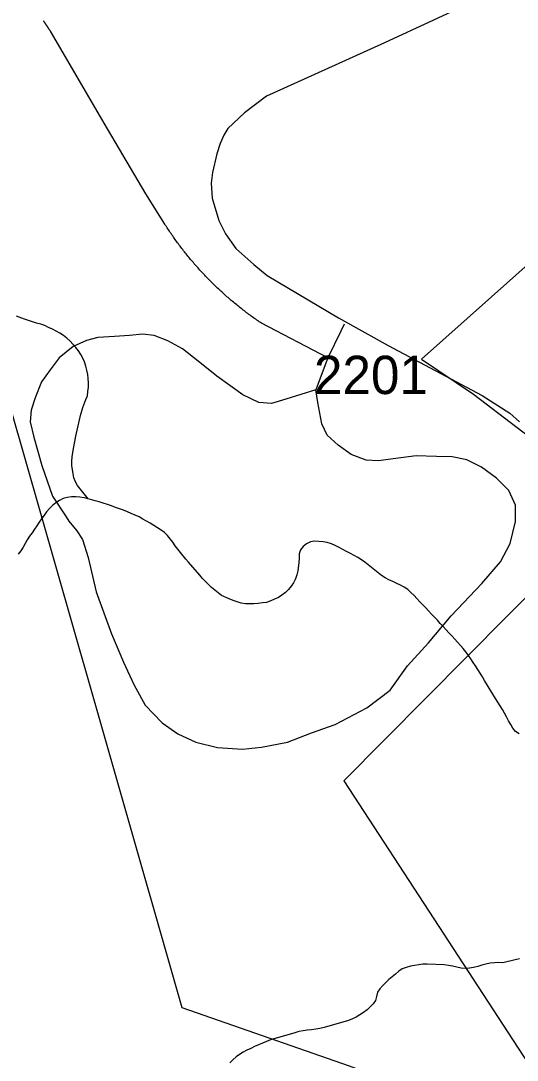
# Model space of a CAD drawing. Extents: x 1268485 to 1426702, y 514839 to 616766.
# Drawn here: x 1369750 to 1371663, y 562920 to 566922 of the extents above; entities that cross this region are included whole.
import ezdxf

# ---------------------------------------------------------------- set-up
doc = ezdxf.new("R2010")
doc.units = 0
for name, color, linetype in [('Old_Level_32', 7, 'Continuous'), ('Old_Level_35', 7, 'Continuous'), ('Old_Level_48', 7, 'Continuous'), ('Old_Level_49', 7, 'Continuous'), ('Old_Level_56', 7, 'Continuous'), ('Old_Level_62', 7, 'Continuous'), ('Old_Level_8', 7, 'Continuous')]:
    doc.layers.add(name, color=color, linetype=linetype)

msp = doc.modelspace()

# ---------------------------------------------------------------- linework, layer by layer
at = {"layer": 'Old_Level_32'}
for points in [[(1371529.51, 567012.564), (1371151.303, 566836.87), (1370961.474, 566750.648), (1370696.957, 566632.114), (1370611.793, 566567.6), (1370548.171, 566507.248), (1370533.134, 566482.116), (1370519, 566449.807), (1370505.962, 566409.689), (1370489.005, 566337.643)], [(1370489.005, 566337.643), (1370483.695, 566296.443), (1370487.779, 566239.048), (1370513.545, 566153.106), (1370539.311, 566101.542), (1370578.429, 566045.723), (1370648.102, 565984.089), (1370699.634, 565941.118), (1370974.474, 565777.831), (1371166.289, 565671.837), (1371527.854, 565479.422), (1371635.498, 565411.482), (1371671.931, 565378.34)]]:
    msp.add_lwpolyline(points, dxfattribs=at)
at = {"layer": 'Old_Level_35'}
msp.add_line((1370933.426, 565624.639), (1370677.828, 565757.102), dxfattribs=at)
for points in [[(1369864.079, 566882.274), (1369863.361, 566883.299), (1369862.746, 566884.376), (1369862.029, 566885.401), (1369861.413, 566886.427), (1369860.798, 566887.452), (1369859.978, 566888.477), (1369859.363, 566889.502), (1369858.645, 566890.578), (1369858.03, 566891.553), (1369857.21, 566892.629), (1369856.595, 566893.603), (1369855.98, 566894.68), (1369855.262, 566895.705), (1369854.647, 566896.73), (1369853.827, 566897.755), (1369853.211, 566898.832), (1369852.494, 566899.806), (1369851.879, 566900.883), (1369851.161, 566901.856), (1369850.546, 566902.933), (1369849.726, 566903.959), (1369849.11, 566904.932), (1369848.393, 566906.009), (1369847.675, 566906.983), (1369846.957, 566908.06), (1369846.24, 566909.085), (1369845.624, 566910.058), (1369844.907, 566911.135), (1369844.292, 566912.109), (1369843.471, 566913.134), (1369842.856, 566914.211), (1369842.139, 566915.185), (1369841.421, 566916.21), (1369840.703, 566917.235), (1369839.986, 566918.261), (1369839.37, 566919.235), (1369838.653, 566920.311), (1369837.833, 566921.336), (1369837.217, 566922.311)], [(1370305.249, 566138.499), (1370232.66, 566255.686), (1370084.408, 566506.311), (1369864.079, 566882.274)], [(1370677.828, 565757.102), (1370673.42, 565760.126), (1370668.909, 565763.202), (1370664.397, 565766.33), (1370659.989, 565769.354), (1370655.478, 565772.481), (1370651.172, 565775.608), (1370646.763, 565778.735), (1370642.252, 565781.914), (1370637.843, 565785.143), (1370633.537, 565788.321), (1370629.128, 565791.551), (1370624.925, 565794.832), (1370620.516, 565798.061), (1370616.108, 565801.291), (1370611.904, 565804.623), (1370607.495, 565807.955), (1370603.292, 565811.236), (1370598.986, 565814.619), (1370594.782, 565817.951), (1370590.476, 565821.386), (1370586.273, 565824.769), (1370582.172, 565828.204), (1370577.865, 565831.639), (1370573.764, 565835.073), (1370569.458, 565838.508), (1370565.357, 565841.994), (1370561.256, 565845.48), (1370557.155, 565849.016), (1370552.952, 565852.554), (1370548.851, 565856.142), (1370544.75, 565859.679), (1370540.751, 565863.268), (1370536.753, 565866.856), (1370532.651, 565870.496), (1370528.653, 565874.135), (1370524.654, 565877.826), (1370520.656, 565881.415), (1370516.657, 565885.106), (1370512.761, 565888.899), (1370508.763, 565892.539), (1370504.764, 565896.333), (1370500.868, 565900.074), (1370496.972, 565903.817), (1370493.076, 565907.61), (1370489.283, 565911.455), (1370485.387, 565915.248), (1370481.491, 565919.042), (1370477.8, 565922.887), (1370473.904, 565926.731), (1370470.111, 565930.627), (1370466.42, 565934.575), (1370462.626, 565938.419), (1370458.833, 565942.367), (1370455.142, 565946.314), (1370451.348, 565950.261), (1370447.76, 565954.26), (1370443.966, 565958.258), (1370440.378, 565962.257), (1370436.79, 565966.255), (1370433.099, 565970.305), (1370429.51, 565974.303), (1370425.922, 565978.353), (1370422.333, 565982.505), (1370418.745, 565986.556), (1370415.259, 565990.707), (1370411.773, 565994.808), (1370408.287, 565998.961), (1370404.802, 566003.062), (1370401.213, 566007.266), (1370397.727, 566011.418), (1370394.344, 566015.621), (1370390.858, 566019.825), (1370387.475, 566024.08), (1370384.091, 566028.334), (1370380.708, 566032.538), (1370377.325, 566036.793), (1370374.146, 566041.048), (1370370.763, 566045.354), (1370367.482, 566049.712), (1370364.201, 566054.018), (1370360.92, 566058.324), (1370357.64, 566062.681), (1370354.461, 566066.987), (1370351.283, 566071.395), (1370348.002, 566075.753), (1370344.926, 566080.213), (1370341.748, 566084.57), (1370338.672, 566088.979), (1370335.494, 566093.439), (1370332.418, 566097.899), (1370329.24, 566102.358), (1370326.267, 566106.819), (1370323.088, 566111.33), (1370320.115, 566115.789), (1370317.142, 566120.3), (1370314.168, 566124.863), (1370311.298, 566129.374), (1370308.222, 566133.936), (1370305.249, 566138.499)], [(1370996.172, 565753.36), (1370983.048, 565726.447), (1370933.426, 565624.639)], [(1370886.776, 565501.556), (1370829.157, 565482.793), (1370771.332, 565465.518), (1370716.583, 565448.242), (1370667.576, 565452.548), (1370605.548, 565481.358), (1370505.995, 565553.486), (1370433.919, 565611.208), (1370373.326, 565658.831), (1370317.142, 565689.076), (1370263.726, 565710.709), (1370219.024, 565715.067), (1370168.479, 565710.709), (1370110.859, 565706.352), (1370047.396, 565702.046), (1370002.797, 565690.511), (1369952.252, 565667.443), (1369897.4, 565624.177), (1369862.746, 565577.989), (1369829.63, 565531.853), (1369805.127, 565469.875), (1369790.671, 565422.252), (1369786.364, 565377.551), (1369800.718, 565318.444), (1369831.168, 565210.228), (1369872.896, 565092.016), (1369924.364, 565011.891), (1369934.925, 564995.385), (1369966.605, 564957.86), (1369988.238, 564924.693), (1370009.871, 564855.437), (1370040.219, 564722.768), (1370099.376, 564561.239), (1370145.513, 564453.074), (1370185.908, 564366.542), (1370229.174, 564287.186), (1370295.509, 564219.417), (1370355.999, 564176.202), (1370425.204, 564144.418), (1370508.865, 564124.273), (1370604.112, 564116.993), (1370677.623, 564125.708), (1370778.611, 564144.418), (1370870.885, 564180.508), (1370961.723, 564212.188), (1371084.344, 564277.139), (1371173.747, 564344.857), (1371240.081, 564438.617), (1371320.872, 564526.636), (1371408.839, 564630.444), (1371527.154, 564755.935), (1371599.23, 564838.11), (1371636.754, 564908.802), (1371656.952, 564993.949), (1371656.952, 565057.362), (1371631.013, 565113.649), (1371583.338, 565161.169), (1371525.719, 565203.052), (1371469.534, 565231.861), (1371413.248, 565243.447), (1371352.655, 565244.882), (1371273.402, 565246.318), (1371185.332, 565234.732), (1371129.148, 565227.555), (1371081.473, 565230.426), (1371023.751, 565252.059), (1370973.411, 565288.148), (1370931.478, 565327.056), (1370909.845, 565370.322), (1370895.491, 565452.548), (1370886.776, 565501.556)], [(1370933.426, 565624.639), (1370908.409, 565556.356), (1370886.776, 565501.556)]]:
    msp.add_lwpolyline(points, dxfattribs=at)
at = {"layer": 'Old_Level_48'}
msp.add_lwpolyline([(1374391.602, 566004.936), (1374177.692, 566016.653), (1374087.986, 565949.699), (1373991.381, 565819.14), (1373863.725, 565477.678), (1373794.721, 565370.552), (1373715.367, 565310.294), (1373446.253, 565320.337), (1373014.98, 565382.269), (1372714.814, 565489.394), (1372507.803, 565609.91), (1371928.173, 566182.362), (1371294.385, 565618.81), (1371495.526, 565484.569), (1371733.239, 565301.513), (1371818.572, 565191.679), (1371903.904, 565063.54), (1371940.475, 564947.604), (1370995.721, 563995.712), (1371763.714, 562818.051)], dxfattribs=at)
at = {"layer": 'Old_Level_49'}
msp.add_lwpolyline([(1374391.602, 566004.936), (1374177.692, 566016.653), (1374087.986, 565949.699), (1373991.381, 565819.14), (1373863.725, 565477.678), (1373794.721, 565370.552), (1373715.367, 565310.294), (1373446.253, 565320.337), (1373014.98, 565382.269), (1372714.814, 565489.394), (1372507.803, 565609.91), (1371928.173, 566182.362), (1371294.385, 565618.81), (1371495.526, 565484.569), (1371733.239, 565301.513), (1371818.572, 565191.679), (1371903.904, 565063.54), (1371940.475, 564947.604), (1370995.721, 563995.712), (1371763.714, 562818.051)], dxfattribs=at)
at = {"layer": 'Old_Level_56'}
msp.add_lwpolyline([(1373570.495, 560966.443), (1372337.38, 562250.863), (1372016.625, 562413.744), (1371691.809, 562599.181), (1371365.397, 562766.083), (1371017.223, 562896.702), (1370371.652, 563121.657), (1369358.543, 566658.578), (1367834.266, 567007.802)], dxfattribs=at)
at = {"layer": 'Old_Level_62'}
for points in [[(1370010.384, 565081.301), (1369989.161, 565106.523), (1369978.806, 565119.288), (1369969.271, 565132.462), (1369960.966, 565146.765), (1369954.917, 565162.092), (1369952.252, 565178.138), (1369946.92, 565210.074), (1369946.92, 565226.581), (1369947.945, 565242.985), (1369952.764, 565274.768), (1369961.889, 565322.597), (1369979.831, 565402.31), (1369989.058, 565433.581), (1370001.054, 565463.416), (1370006.693, 565478.436), (1370009.051, 565494.636), (1370010.486, 565511.142), (1370010.999, 565527.751), (1370010.384, 565544.258), (1370008.436, 565560.406), (1370005.258, 565576.554), (1370000.951, 565592.65), (1369995.518, 565608.337), (1369989.058, 565623.357), (1369981.266, 565637.608), (1369972.039, 565651.193), (1369961.786, 565664.214), (1369950.919, 565676.773), (1369939.948, 565688.871), (1369927.748, 565699.893), (1369914.522, 565709.786), (1369900.681, 565718.603), (1369886.43, 565726.703), (1369871.769, 565734.187), (1369857.005, 565741.467), (1369842.139, 565748.388), (1369826.862, 565754.385), (1369810.868, 565757.205), (1369795.284, 565762.229), (1369779.803, 565767.508), (1369764.219, 565772.994), (1369733.358, 565784.015)], [(1370010.384, 565081.301), (1369994.287, 565084.685), (1369978.191, 565087.761), (1369961.786, 565089.35), (1369945.382, 565089.196), (1369928.978, 565086.94), (1369913.189, 565082.481), (1369898.835, 565074.842), (1369885.302, 565065.307), (1369872.486, 565055.055), (1369860.593, 565043.624), (1369849.623, 565031.423), (1369839.883, 565018.248), (1369830.451, 565004.766), (1369821.121, 564991.284), (1369811.791, 564977.802), (1369802.564, 564964.268), (1369793.336, 564950.683), (1369784.211, 564936.996), (1369775.292, 564923.258), (1369766.987, 564909.007), (1369758.887, 564894.602), (1369750.378, 564880.607), (1369740.433, 564867.689)], [(1371076.552, 564837.239), (1371063.019, 564846.568), (1371049.075, 564855.129), (1371034.722, 564863.126), (1371020.265, 564870.918), (1371005.707, 564878.659), (1370991.148, 564886.297), (1370976.589, 564893.781), (1370961.825, 564901.01), (1370947.062, 564907.982), (1370931.478, 564913.313), (1370915.176, 564915.824), (1370898.669, 564917.516), (1370882.06, 564917.824), (1370866.271, 564915.158), (1370851.2, 564907.982), (1370837.872, 564898.242), (1370827.619, 564885.016), (1370823.21, 564869.534), (1370822.595, 564852.976), (1370821.262, 564836.572), (1370817.571, 564804.584), (1370814.291, 564788.692), (1370808.754, 564773.057), (1370801.577, 564758.294), (1370792.452, 564744.658), (1370781.687, 564732.098), (1370769.897, 564720.769), (1370756.773, 564710.67), (1370742.932, 564702.007), (1370728.271, 564694.573), (1370713.2, 564688.012), (1370697.718, 564682.68), (1370681.417, 564680.322), (1370665.115, 564678.323), (1370648.711, 564676.939), (1370632.307, 564676.631), (1370615.8, 564677.503), (1370599.704, 564680.22), (1370584.017, 564684.782), (1370568.536, 564690.421), (1370553.259, 564696.573), (1370524.244, 564709.696), (1370510.813, 564719.129), (1370497.588, 564729.074), (1370484.977, 564739.685), (1370473.186, 564751.014), (1370461.806, 564762.805), (1370450.733, 564774.954), (1370439.968, 564787.308), (1370397.112, 564837.136), (1370386.347, 564849.593), (1370375.787, 564862.152), (1370365.329, 564874.763), (1370354.974, 564887.476), (1370345.131, 564900.6), (1370336.109, 564914.389), (1370326.164, 564927.359), (1370315.399, 564939.867), (1370303.608, 564951.298), (1370290.588, 564961.09), (1370276.849, 564970.163), (1370262.905, 564978.775), (1370248.654, 564987.132), (1370234.506, 564995.385), (1370220.255, 565003.587), (1370205.798, 565011.43), (1370191.035, 565018.607), (1370175.963, 565025.066), (1370160.79, 565031.218), (1370145.513, 565037.164), (1370130.134, 565042.906), (1370114.653, 565048.493), (1370099.171, 565053.927), (1370083.69, 565059.31), (1370068.106, 565064.385), (1370052.317, 565069.153), (1370036.63, 565073.715), (1370010.384, 565081.301)], [(1371670.588, 564176.868), (1371656.644, 564186.096), (1371646.699, 564198.757), (1371638.292, 564212.752), (1371630.398, 564227.106), (1371622.708, 564241.716), (1371614.916, 564256.326), (1371606.817, 564270.628), (1371598.102, 564284.572), (1371589.285, 564298.31), (1371580.16, 564311.998), (1371537.099, 564381.766), (1371529.205, 564396.12), (1371520.592, 564410.013), (1371511.775, 564423.904), (1371502.855, 564437.695), (1371493.833, 564451.381), (1371484.606, 564464.967), (1371475.276, 564478.5), (1371465.638, 564491.777), (1371455.386, 564504.592), (1371444.518, 564516.845), (1371433.445, 564528.994), (1371422.475, 564541.143), (1371411.402, 564553.292), (1371400.329, 564565.39), (1371389.154, 564577.438), (1371378.081, 564589.536), (1371366.906, 564601.582), (1371355.731, 564613.578), (1371344.555, 564625.573), (1371333.277, 564637.569), (1371322.102, 564649.513), (1371310.824, 564661.457), (1371299.546, 564673.402), (1371288.268, 564685.295), (1371276.888, 564697.188), (1371265.61, 564709.029), (1371254.025, 564720.769), (1371241.722, 564731.739), (1371228.188, 564740.915), (1371213.835, 564748.656), (1371198.968, 564755.781), (1371183.999, 564762.6), (1371169.031, 564769.674), (1371154.677, 564777.414), (1371140.836, 564786.231), (1371127.713, 564795.921), (1371114.897, 564806.173), (1371102.184, 564816.733), (1371089.47, 564827.191), (1371076.552, 564837.239)], [(1371671.818, 563309.806), (1371655.927, 563305.807), (1371639.83, 563302.065), (1371623.734, 563298.63), (1371607.74, 563295.4), (1371591.745, 563295.503), (1371575.444, 563295.042), (1371559.142, 563293.042), (1371543.046, 563289.608), (1371527.052, 563285.199), (1371511.058, 563280.586), (1371495.063, 563276.536), (1371479.069, 563273.767), (1371462.973, 563273.05), (1371446.876, 563274.588), (1371430.677, 563277.663), (1371414.478, 563281.457), (1371398.279, 563285.097), (1371382.182, 563286.635), (1371316.566, 563289.761), (1371300.264, 563289.351), (1371283.962, 563287.711), (1371267.558, 563285.148), (1371251.462, 563281.714), (1371235.673, 563277.356), (1371220.499, 563271.512), (1371206.658, 563262.387), (1371193.944, 563251.776), (1371181.539, 563240.959), (1371169.031, 563229.989), (1371156.728, 563218.763), (1371145.04, 563207.177), (1371134.172, 563195.079), (1371124.739, 563182.161), (1371120.946, 563165.757), (1371117.768, 563149.147), (1371108.54, 563136.382), (1371097.057, 563124.951), (1371084.447, 563114.083), (1371071.118, 563103.882), (1371057.277, 563094.501), (1371043.231, 563085.991), (1371028.775, 563078.763), (1371013.294, 563073.278), (1370918.97, 563045.801), (1370903.078, 563042.058), (1370886.879, 563039.444), (1370870.577, 563037.394), (1370854.173, 563035.446), (1370837.974, 563033.088), (1370821.877, 563029.858), (1370805.986, 563025.757), (1370711.97, 562998.229), (1370696.898, 562991.821), (1370681.724, 562985.413), (1370666.55, 562978.902), (1370651.479, 562972.238), (1370636.613, 562965.318), (1370621.849, 562958.09), (1370607.393, 562950.452), (1370593.347, 562942.096), (1370580.224, 562932.253), (1370567.715, 562921.437), (1370555.72, 562910.21)]]:
    msp.add_lwpolyline(points, dxfattribs=at)

# ---------------------------------------------------------------- texts
at = {"layer": 'Old_Level_8'}
msp.add_text('2201', height=147.6375, dxfattribs=at).set_placement((1370880.048, 565484.677))

doc.saveas('drawing.dxf')
